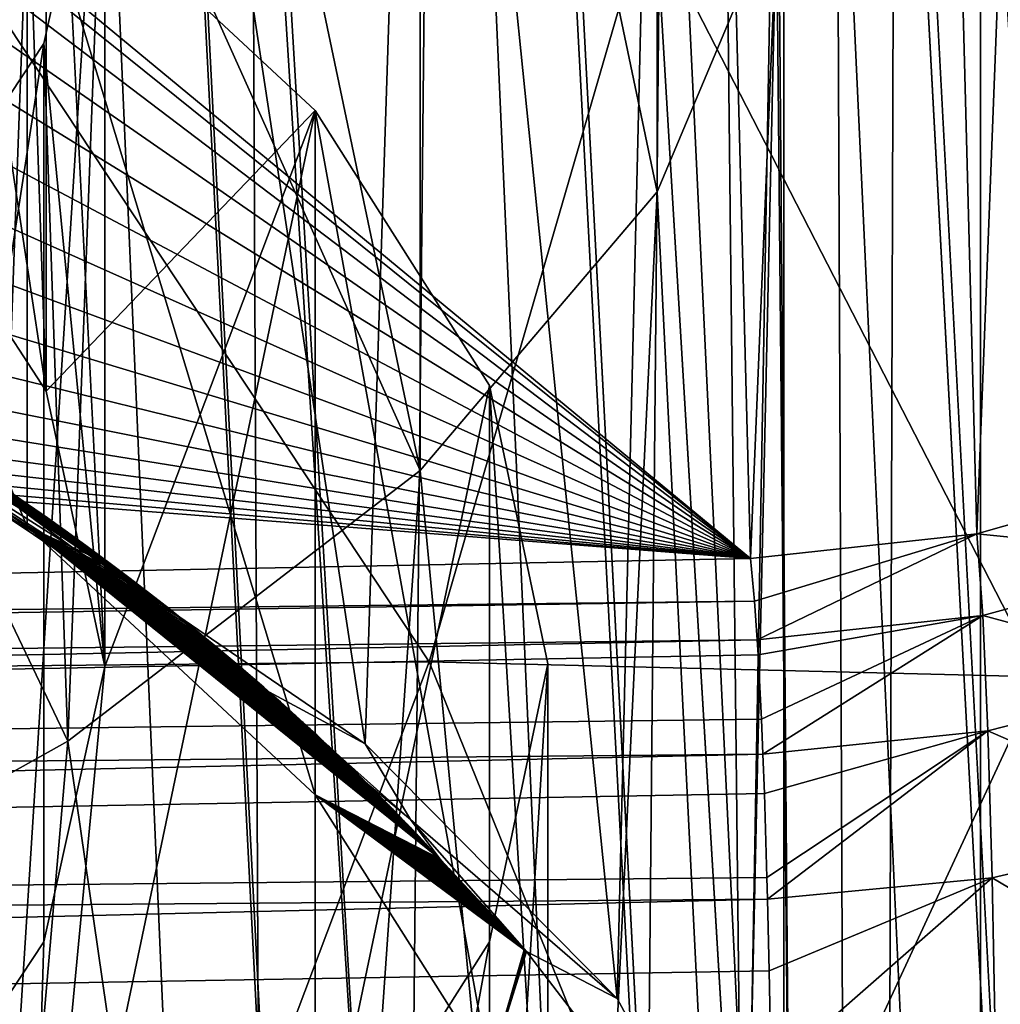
# Model space of a CAD drawing. Header units: metres. Extents: x -24 to 24, y -69 to 184.
# Tile 611 of 656: x 10.63 to 11.74, y 128.7 to 129.81. Entities that reach past the tile are written whole.
import ezdxf

# ---------------------------------------------------------------- set-up
doc = ezdxf.new("R2010")
doc.units = ezdxf.units.M
for name, color, linetype in [('1052', 7, 'CONTINUOUS'), ('1075', 7, 'CONTINUOUS'), ('1252', 7, 'CONTINUOUS'), ('1380', 7, 'CONTINUOUS'), ('1589', 7, 'CONTINUOUS'), ('1772', 7, 'CONTINUOUS'), ('1906', 7, 'CONTINUOUS'), ('2529', 7, 'CONTINUOUS'), ('2941', 7, 'CONTINUOUS'), ('367', 7, 'CONTINUOUS'), ('369', 7, 'CONTINUOUS'), ('373', 7, 'CONTINUOUS'), ('384', 7, 'CONTINUOUS'), ('3965', 2, 'CONTINUOUS'), ('3966', 2, 'CONTINUOUS'), ('3968', 7, 'CONTINUOUS'), ('420', 2, 'CONTINUOUS'), ('474', 7, 'CONTINUOUS'), ('483', 7, 'CONTINUOUS'), ('484', 7, 'CONTINUOUS'), ('518', 7, 'CONTINUOUS'), ('554', 2, 'CONTINUOUS'), ('563', 2, 'CONTINUOUS')]:
    doc.layers.add(name, color=color, linetype=linetype)

msp = doc.modelspace()

# ---------------------------------------------------------------- linework, layer by layer
at = {"layer": '1052'}
for points in [[(11.159182, 128.769408, 220.32289), (11.225, 129.083555, 221.495303), (11.159185, 127.996671, 220.529957)], [(11.159185, 127.996671, 220.529957), (11.225, 129.083555, 221.495303), (11.225, 128.310815, 221.702358)], [(10.962563, 128.459013, 219.164479), (11.159182, 128.769408, 220.32289), (10.962564, 127.686271, 219.37153)], [(10.962564, 127.686271, 219.37153), (11.159182, 128.769408, 220.32289), (11.159185, 127.996671, 220.529957)]]:
    msp.add_3dface(points, dxfattribs=at)
at = {"layer": '1075'}
for points in [[(10.187542, 130.303432, 226.047944), (10.637444, 130.011176, 224.957229), (10.45872, 129.698259, 223.789409)], [(10.45872, 129.698259, 223.789409), (10.637444, 130.011176, 224.957229), (10.658893, 129.391282, 222.643754)], [(10.637444, 130.011176, 224.957229), (10.962562, 129.708099, 223.826133), (10.658893, 129.391282, 222.643754)], [(10.962562, 129.708099, 223.826133), (10.637447, 128.155938, 218.033388), (10.724992, 129.080432, 221.483647)], [(10.962563, 128.459013, 219.164479), (10.637447, 128.155938, 218.033388), (10.962562, 129.708099, 223.826133)], [(10.658893, 129.391282, 222.643754), (10.962562, 129.708099, 223.826133), (10.724992, 129.080432, 221.483647)], [(11.159182, 129.397704, 222.667721), (10.962563, 128.459013, 219.164479), (10.962562, 129.708099, 223.826133)], [(11.159182, 128.769408, 220.32289), (10.962563, 128.459013, 219.164479), (11.159182, 129.397704, 222.667721)], [(11.225, 129.083555, 221.495303), (11.159182, 128.769408, 220.32289), (11.159182, 129.397704, 222.667721)], [(10.724992, 129.080432, 221.483647), (10.637447, 128.155938, 218.033388), (10.656213, 128.769679, 220.323899)], [(10.656213, 128.769679, 220.323899), (10.637447, 128.155938, 218.033388), (10.453459, 128.462887, 219.178937)]]:
    msp.add_3dface(points, dxfattribs=at)
at = {"layer": '1252'}
for points in [[(10.905921, 129.054192, 224.925846), (10.481152, 129.339028, 226.058406), (10.612749, 129.270851, 226.030766)], [(11.018737, 128.993192, 224.927673), (10.905921, 129.054192, 224.925846), (10.612749, 129.270851, 226.030766)], [(11.069926, 128.907557, 224.344591), (10.905921, 129.054192, 224.925846), (11.018737, 128.993192, 224.927673)], [(11.303205, 128.705733, 223.789657), (11.069926, 128.907557, 224.344591), (11.018737, 128.993192, 224.927673)], [(11.20099, 128.758769, 223.755613), (11.069926, 128.907557, 224.344591), (11.303205, 128.705733, 223.789657)]]:
    msp.add_3dface(points, dxfattribs=at)
at = {"layer": '1380'}
for points in [[(10.658893, 130.405504, 222.371994), (10.658893, 129.391282, 222.643754), (10.724992, 129.080432, 221.483647)], [(10.724993, 130.094687, 221.212009), (10.658893, 130.405504, 222.371994), (10.724992, 129.080432, 221.483647)], [(10.65622, 129.783915, 220.052191), (10.724993, 130.094687, 221.212009), (10.724992, 129.080432, 221.483647)], [(10.453443, 129.477089, 218.907103), (10.65622, 129.783915, 220.052191), (10.453459, 128.462887, 219.178937)], [(10.65622, 129.783915, 220.052191), (10.656213, 128.769679, 220.323899), (10.453459, 128.462887, 219.178937)], [(10.65622, 129.783915, 220.052191), (10.724992, 129.080432, 221.483647), (10.656213, 128.769679, 220.323899)]]:
    msp.add_3dface(points, dxfattribs=at)
at = {"layer": '1589'}
for points in [[(10.63908, 129.263025, 225.51823), (10.187557, 129.530682, 226.254965), (10.616814, 129.278381, 225.574259)], [(10.660278, 129.24817, 225.464072), (10.187557, 129.530682, 226.254965), (10.63908, 129.263025, 225.51823)], [(10.680488, 129.233787, 225.41167), (10.187557, 129.530682, 226.254965), (10.660278, 129.24817, 225.464072)], [(10.699714, 129.219895, 225.361101), (10.187557, 129.530682, 226.254965), (10.680488, 129.233787, 225.41167)], [(10.718067, 129.206438, 225.312148), (10.187557, 129.530682, 226.254965), (10.699714, 129.219895, 225.361101)], [(10.735576, 129.193414, 225.264808), (10.187557, 129.530682, 226.254965), (10.718067, 129.206438, 225.312148)], [(10.637447, 129.238433, 225.164276), (10.187557, 129.530682, 226.254965), (10.735576, 129.193414, 225.264808)], [(10.752272, 129.180819, 225.219067), (10.637447, 129.238433, 225.164276), (10.735576, 129.193414, 225.264808)], [(10.768244, 129.168606, 225.174743), (10.637447, 129.238433, 225.164276), (10.752272, 129.180819, 225.219067)], [(10.783492, 129.156789, 225.131897), (10.637447, 129.238433, 225.164276), (10.768244, 129.168606, 225.174743)], [(10.798068, 129.145348, 225.090442), (10.637447, 129.238433, 225.164276), (10.783492, 129.156789, 225.131897)], [(10.800297, 129.143586, 225.084059), (10.637447, 129.238433, 225.164276), (10.798068, 129.145348, 225.090442)], [(10.812032, 129.134248, 225.050254), (10.637447, 129.238433, 225.164276), (10.800297, 129.143586, 225.084059)], [(10.825378, 129.123507, 225.011402), (10.637447, 129.238433, 225.164276), (10.812032, 129.134248, 225.050254)], [(10.838164, 129.113095, 224.973766), (10.637447, 129.238433, 225.164276), (10.825378, 129.123507, 225.011402)], [(10.850424, 129.102993, 224.937283), (10.637447, 129.238433, 225.164276), (10.838164, 129.113095, 224.973766)], [(10.86216, 129.093214, 224.901993), (10.637447, 129.238433, 225.164276), (10.850424, 129.102993, 224.937283)], [(10.873425, 129.083722, 224.867769), (10.637447, 129.238433, 225.164276), (10.86216, 129.093214, 224.901993)], [(10.884231, 129.074518, 224.834613), (10.637447, 129.238433, 225.164276), (10.873425, 129.083722, 224.867769)], [(10.894595, 129.065599, 224.802509), (10.637447, 129.238433, 225.164276), (10.884231, 129.074518, 224.834613)], [(10.904559, 129.056937, 224.771353), (10.637447, 129.238433, 225.164276), (10.894595, 129.065599, 224.802509)], [(10.914122, 129.04854, 224.741179), (10.637447, 129.238433, 225.164276), (10.904559, 129.056937, 224.771353)], [(10.92331, 129.040394, 224.711934), (10.637447, 129.238433, 225.164276), (10.914122, 129.04854, 224.741179)], [(10.932153, 129.03248, 224.683544), (10.637447, 129.238433, 225.164276), (10.92331, 129.040394, 224.711934)], [(10.940648, 129.024808, 224.656049), (10.637447, 129.238433, 225.164276), (10.932153, 129.03248, 224.683544)], [(10.948824, 129.017358, 224.629374), (10.637447, 129.238433, 225.164276), (10.940648, 129.024808, 224.656049)], [(10.956697, 129.010122, 224.603484), (10.637447, 129.238433, 225.164276), (10.948824, 129.017358, 224.629374)], [(10.96427, 129.003103, 224.578399), (10.637447, 129.238433, 225.164276), (10.956697, 129.010122, 224.603484)], [(10.971571, 128.996283, 224.554041), (10.637447, 129.238433, 225.164276), (10.96427, 129.003103, 224.578399)], [(10.978603, 128.98966, 224.530413), (10.637447, 129.238433, 225.164276), (10.971571, 128.996283, 224.554041)], [(10.985377, 128.983232, 224.507501), (10.637447, 129.238433, 225.164276), (10.978603, 128.98966, 224.530413)], [(10.991914, 128.976981, 224.485242), (10.637447, 129.238433, 225.164276), (10.985377, 128.983232, 224.507501)], [(10.998215, 128.970913, 224.463657), (10.637447, 129.238433, 225.164276), (10.991914, 128.976981, 224.485242)], [(11.004292, 128.965019, 224.442709), (10.637447, 129.238433, 225.164276), (10.998215, 128.970913, 224.463657)], [(11.010163, 128.959287, 224.422355), (10.637447, 129.238433, 225.164276), (11.004292, 128.965019, 224.442709)], [(11.015825, 128.953722, 224.402617), (10.637447, 129.238433, 225.164276), (11.010163, 128.959287, 224.422355)], [(11.021294, 128.948312, 224.383447), (10.637447, 129.238433, 225.164276), (11.015825, 128.953722, 224.402617)], [(11.02658, 128.943051, 224.364824), (10.637447, 129.238433, 225.164276), (11.021294, 128.948312, 224.383447)], [(11.031683, 128.937941, 224.346759), (10.637447, 129.238433, 225.164276), (11.02658, 128.943051, 224.364824)], [(11.036619, 128.932971, 224.329201), (10.637447, 129.238433, 225.164276), (11.031683, 128.937941, 224.346759)], [(11.041389, 128.928139, 224.312153), (10.637447, 129.238433, 225.164276), (11.036619, 128.932971, 224.329201)], [(11.046001, 128.923443, 224.295605), (10.637447, 129.238433, 225.164276), (11.041389, 128.928139, 224.312153)], [(11.050466, 128.918873, 224.279515), (10.637447, 129.238433, 225.164276), (11.046001, 128.923443, 224.295605)], [(11.054783, 128.914432, 224.263898), (10.637447, 129.238433, 225.164276), (11.050466, 128.918873, 224.279515)], [(11.05896, 128.910113, 224.248728), (10.637447, 129.238433, 225.164276), (11.054783, 128.914432, 224.263898)], [(11.063008, 128.905908, 224.233976), (10.637447, 129.238433, 225.164276), (11.05896, 128.910113, 224.248728)], [(11.066924, 128.901823, 224.219659), (10.637447, 129.238433, 225.164276), (11.063008, 128.905908, 224.233976)], [(11.070718, 128.897847, 224.205743), (10.637447, 129.238433, 225.164276), (11.066924, 128.901823, 224.219659)], [(11.074395, 128.893977, 224.192214), (10.637447, 129.238433, 225.164276), (11.070718, 128.897847, 224.205743)], [(11.077956, 128.890215, 224.179079), (10.637447, 129.238433, 225.164276), (11.074395, 128.893977, 224.192214)], [(11.081409, 128.886551, 224.166305), (10.637447, 129.238433, 225.164276), (11.077956, 128.890215, 224.179079)], [(11.084757, 128.882987, 224.153893), (10.637447, 129.238433, 225.164276), (11.081409, 128.886551, 224.166305)], [(11.088001, 128.879521, 224.141837), (10.637447, 129.238433, 225.164276), (11.084757, 128.882987, 224.153893)], [(11.09115, 128.876144, 224.130107), (10.637447, 129.238433, 225.164276), (11.088001, 128.879521, 224.141837)], [(11.094203, 128.87286, 224.118715), (10.637447, 129.238433, 225.164276), (11.09115, 128.876144, 224.130107)], [(11.097165, 128.869664, 224.107644), (10.637447, 129.238433, 225.164276), (11.094203, 128.87286, 224.118715)], [(11.100041, 128.866551, 224.096875), (10.637447, 129.238433, 225.164276), (11.097165, 128.869664, 224.107644)], [(11.103084, 128.863249, 224.085466), (10.637447, 129.238433, 225.164276), (11.100041, 128.866551, 224.096875)], [(10.962564, 128.935358, 224.033187), (10.637447, 129.238433, 225.164276), (11.103084, 128.863249, 224.085466)], [(11.105538, 128.860577, 224.076252), (10.962564, 128.935358, 224.033187), (11.103084, 128.863249, 224.085466)], [(11.108168, 128.857708, 224.066369), (10.962564, 128.935358, 224.033187), (11.105538, 128.860577, 224.076252)], [(11.110719, 128.854918, 224.056771), (10.962564, 128.935358, 224.033187), (11.108168, 128.857708, 224.066369)], [(11.113198, 128.8522, 224.047437), (10.962564, 128.935358, 224.033187), (11.110719, 128.854918, 224.056771)], [(11.115605, 128.849556, 224.038368), (10.962564, 128.935358, 224.033187), (11.113198, 128.8522, 224.047437)], [(11.117942, 128.846983, 224.029559), (10.962564, 128.935358, 224.033187), (11.115605, 128.849556, 224.038368)], [(11.120214, 128.844477, 224.020991), (10.962564, 128.935358, 224.033187), (11.117942, 128.846983, 224.029559)], [(11.12242, 128.842039, 224.012672), (10.962564, 128.935358, 224.033187), (11.120214, 128.844477, 224.020991)], [(11.124563, 128.839667, 224.004588), (10.962564, 128.935358, 224.033187), (11.12242, 128.842039, 224.012672)], [(11.126648, 128.837356, 223.996726), (10.962564, 128.935358, 224.033187), (11.124563, 128.839667, 224.004588)], [(11.128672, 128.835109, 223.989094), (10.962564, 128.935358, 224.033187), (11.126648, 128.837356, 223.996726)], [(11.130641, 128.832921, 223.981676), (10.962564, 128.935358, 224.033187), (11.128672, 128.835109, 223.989094)], [(11.132555, 128.83079, 223.974465), (10.962564, 128.935358, 224.033187), (11.130641, 128.832921, 223.981676)], [(11.134415, 128.828718, 223.967465), (10.962564, 128.935358, 224.033187), (11.132555, 128.83079, 223.974465)], [(11.136225, 128.8267, 223.960658), (10.962564, 128.935358, 224.033187), (11.134415, 128.828718, 223.967465)], [(11.137985, 128.824736, 223.954047), (10.962564, 128.935358, 224.033187), (11.136225, 128.8267, 223.960658)], [(11.139696, 128.822825, 223.947626), (10.962564, 128.935358, 224.033187), (11.137985, 128.824736, 223.954047)], [(11.141361, 128.820964, 223.941382), (10.962564, 128.935358, 224.033187), (11.139696, 128.822825, 223.947626)], [(11.142981, 128.819153, 223.935321), (10.962564, 128.935358, 224.033187), (11.141361, 128.820964, 223.941382)], [(11.144557, 128.81739, 223.929433), (10.962564, 128.935358, 224.033187), (11.142981, 128.819153, 223.935321)], [(11.146091, 128.815673, 223.923708), (10.962564, 128.935358, 224.033187), (11.144557, 128.81739, 223.929433)], [(11.147583, 128.814003, 223.918152), (10.962564, 128.935358, 224.033187), (11.146091, 128.815673, 223.923708)], [(11.149036, 128.812377, 223.912753), (10.962564, 128.935358, 224.033187), (11.147583, 128.814003, 223.918152)], [(11.150451, 128.810793, 223.907506), (10.962564, 128.935358, 224.033187), (11.149036, 128.812377, 223.912753)], [(11.151827, 128.809253, 223.902414), (10.962564, 128.935358, 224.033187), (11.150451, 128.810793, 223.907506)], [(11.153169, 128.807752, 223.897464), (10.962564, 128.935358, 224.033187), (11.151827, 128.809253, 223.902414)], [(11.154474, 128.806292, 223.892657), (10.962564, 128.935358, 224.033187), (11.153169, 128.807752, 223.897464)], [(11.155745, 128.804871, 223.887991), (10.962564, 128.935358, 224.033187), (11.154474, 128.806292, 223.892657)], [(11.156984, 128.803486, 223.883454), (10.962564, 128.935358, 224.033187), (11.155745, 128.804871, 223.887991)], [(11.158191, 128.802139, 223.879051), (10.962564, 128.935358, 224.033187), (11.156984, 128.803486, 223.883454)], [(11.159366, 128.800827, 223.874775), (10.962564, 128.935358, 224.033187), (11.158191, 128.802139, 223.879051)], [(11.160512, 128.799549, 223.870619), (10.962564, 128.935358, 224.033187), (11.159366, 128.800827, 223.874775)], [(11.161627, 128.798306, 223.866587), (10.962564, 128.935358, 224.033187), (11.160512, 128.799549, 223.870619)], [(11.162715, 128.797095, 223.86267), (10.962564, 128.935358, 224.033187), (11.161627, 128.798306, 223.866587)], [(11.163776, 128.795916, 223.858865), (10.962564, 128.935358, 224.033187), (11.162715, 128.797095, 223.86267)], [(11.164809, 128.794769, 223.855173), (10.962564, 128.935358, 224.033187), (11.163776, 128.795916, 223.858865)], [(11.165817, 128.793651, 223.851585), (10.962564, 128.935358, 224.033187), (11.164809, 128.794769, 223.855173)], [(11.166799, 128.792562, 223.848103), (10.962564, 128.935358, 224.033187), (11.165817, 128.793651, 223.851585)], [(11.167757, 128.791503, 223.844723), (10.962564, 128.935358, 224.033187), (11.166799, 128.792562, 223.848103)], [(11.168692, 128.790471, 223.841438), (10.962564, 128.935358, 224.033187), (11.167757, 128.791503, 223.844723)], [(11.169603, 128.789466, 223.838252), (10.962564, 128.935358, 224.033187), (11.168692, 128.790471, 223.841438)], [(11.170492, 128.788487, 223.835159), (10.962564, 128.935358, 224.033187), (11.169603, 128.789466, 223.838252)], [(11.17136, 128.787534, 223.832154), (10.962564, 128.935358, 224.033187), (11.170492, 128.788487, 223.835159)], [(11.172207, 128.786606, 223.829239), (10.962564, 128.935358, 224.033187), (11.17136, 128.787534, 223.832154)], [(11.173033, 128.785702, 223.826409), (10.962564, 128.935358, 224.033187), (11.172207, 128.786606, 223.829239)], [(11.17384, 128.784822, 223.823661), (10.962564, 128.935358, 224.033187), (11.173033, 128.785702, 223.826409)], [(11.174627, 128.783964, 223.820996), (10.962564, 128.935358, 224.033187), (11.17384, 128.784822, 223.823661)], [(11.175395, 128.783129, 223.818408), (10.962564, 128.935358, 224.033187), (11.174627, 128.783964, 223.820996)], [(11.176146, 128.782315, 223.815897), (10.962564, 128.935358, 224.033187), (11.175395, 128.783129, 223.818408)], [(11.176879, 128.781523, 223.813461), (10.962564, 128.935358, 224.033187), (11.176146, 128.782315, 223.815897)], [(11.177595, 128.78075, 223.811095), (10.962564, 128.935358, 224.033187), (11.176879, 128.781523, 223.813461)], [(11.178294, 128.779998, 223.808802), (10.962564, 128.935358, 224.033187), (11.177595, 128.78075, 223.811095)], [(11.178978, 128.779266, 223.806576), (10.962564, 128.935358, 224.033187), (11.178294, 128.779998, 223.808802)], [(11.179646, 128.778551, 223.804415), (10.962564, 128.935358, 224.033187), (11.178978, 128.779266, 223.806576)], [(11.180298, 128.777856, 223.802321), (10.962564, 128.935358, 224.033187), (11.179646, 128.778551, 223.804415)], [(11.180936, 128.777178, 223.800289), (10.962564, 128.935358, 224.033187), (11.180298, 128.777856, 223.802321)], [(11.18156, 128.776517, 223.798317), (10.962564, 128.935358, 224.033187), (11.180936, 128.777178, 223.800289)], [(11.18217, 128.775874, 223.796407), (10.962564, 128.935358, 224.033187), (11.18156, 128.776517, 223.798317)], [(11.182767, 128.775246, 223.794552), (10.962564, 128.935358, 224.033187), (11.18217, 128.775874, 223.796407)], [(11.183351, 128.774635, 223.792755), (10.962564, 128.935358, 224.033187), (11.182767, 128.775246, 223.794552)], [(11.183922, 128.774039, 223.791013), (10.962564, 128.935358, 224.033187), (11.183351, 128.774635, 223.792755)], [(11.184482, 128.773457, 223.789322), (10.962564, 128.935358, 224.033187), (11.183922, 128.774039, 223.791013)], [(11.185029, 128.772891, 223.787685), (10.962564, 128.935358, 224.033187), (11.184482, 128.773457, 223.789322)], [(11.185565, 128.772339, 223.786098), (10.962564, 128.935358, 224.033187), (11.185029, 128.772891, 223.787685)], [(11.18609, 128.7718, 223.784559), (10.962564, 128.935358, 224.033187), (11.185565, 128.772339, 223.786098)], [(11.186604, 128.771275, 223.783069), (10.962564, 128.935358, 224.033187), (11.18609, 128.7718, 223.784559)], [(11.187108, 128.770763, 223.781624), (10.962564, 128.935358, 224.033187), (11.186604, 128.771275, 223.783069)], [(11.187602, 128.770263, 223.780225), (10.962564, 128.935358, 224.033187), (11.187108, 128.770763, 223.781624)], [(11.188562, 128.7693, 223.777559), (10.962564, 128.935358, 224.033187), (11.187602, 128.770263, 223.780225)], [(11.189486, 128.768383, 223.77506), (10.962564, 128.935358, 224.033187), (11.188562, 128.7693, 223.777559)], [(11.190377, 128.767509, 223.772721), (10.962564, 128.935358, 224.033187), (11.189486, 128.768383, 223.77506)], [(11.191238, 128.766676, 223.770532), (10.962564, 128.935358, 224.033187), (11.190377, 128.767509, 223.772721)], [(11.192071, 128.765881, 223.768488), (10.962564, 128.935358, 224.033187), (11.191238, 128.766676, 223.770532)], [(11.19288, 128.765121, 223.76658), (10.962564, 128.935358, 224.033187), (11.192071, 128.765881, 223.768488)], [(11.193669, 128.764393, 223.764808), (10.962564, 128.935358, 224.033187), (11.19288, 128.765121, 223.76658)], [(11.194441, 128.763695, 223.76317), (10.962564, 128.935358, 224.033187), (11.193669, 128.764393, 223.764808)], [(11.195196, 128.763028, 223.761662), (10.962564, 128.935358, 224.033187), (11.194441, 128.763695, 223.76317)], [(11.195933, 128.762387, 223.760255), (10.962564, 128.935358, 224.033187), (11.195196, 128.763028, 223.761662)], [(11.196664, 128.761766, 223.75896), (10.962564, 128.935358, 224.033187), (11.195933, 128.762387, 223.760255)], [(11.198207, 128.760553, 223.75685), (10.962564, 128.935358, 224.033187), (11.196664, 128.761766, 223.75896)], [(11.159185, 128.624959, 222.87476), (10.962564, 128.935358, 224.033187), (11.198207, 128.760553, 223.75685)], [(11.199515, 128.759648, 223.755839), (11.159185, 128.624959, 222.87476), (11.198207, 128.760553, 223.75685)], [(11.20099, 128.758769, 223.755613), (11.159185, 128.624959, 222.87476), (11.199515, 128.759648, 223.755839)], [(11.159185, 128.624959, 222.87476), (11.20099, 128.758769, 223.755613), (11.450695, 128.432773, 222.770959)], [(11.20099, 128.758769, 223.755613), (11.303205, 128.705733, 223.789657), (11.450695, 128.432773, 222.770959)]]:
    msp.add_3dface(points, dxfattribs=at)
at = {"layer": '1772'}
msp.add_3dface([(10.693833, 128.593141, 226.005809), (10.448362, 128.733096, 226.563033), (10.504784, 128.580388, 226.203948)], dxfattribs=at)
at = {"layer": '1906'}
for points in [[(10.187542, 130.303432, 226.047944), (10.187557, 129.530682, 226.254965), (10.637447, 129.238433, 225.164276)], [(10.637444, 130.011176, 224.957229), (10.187542, 130.303432, 226.047944), (10.637447, 129.238433, 225.164276)], [(10.637444, 130.011176, 224.957229), (10.637447, 129.238433, 225.164276), (10.962564, 128.935358, 224.033187)], [(10.962562, 129.708099, 223.826133), (10.637444, 130.011176, 224.957229), (10.962564, 128.935358, 224.033187)], [(10.962562, 129.708099, 223.826133), (10.962564, 128.935358, 224.033187), (11.159185, 128.624959, 222.87476)], [(11.159182, 129.397704, 222.667721), (10.962562, 129.708099, 223.826133), (11.159185, 128.624959, 222.87476)], [(11.225, 128.310815, 221.702358), (11.225, 129.083555, 221.495303), (11.159182, 129.397704, 222.667721)], [(11.225, 128.310815, 221.702358), (11.159182, 129.397704, 222.667721), (11.159185, 128.624959, 222.87476)]]:
    msp.add_3dface(points, dxfattribs=at)
at = {"layer": '2529'}
for points in [[(10.800297, 129.143586, 225.084059), (10.354013, 129.443459, 226.178935), (10.355567, 129.425905, 226.207519)], [(10.800297, 129.143586, 225.084059), (10.390016, 129.422389, 226.101538), (10.354013, 129.443459, 226.178935)], [(10.31317, 129.434487, 226.355098), (10.773983, 129.153177, 225.235228), (10.355567, 129.425905, 226.207519)], [(10.31317, 129.434487, 226.355098), (10.481152, 129.339028, 226.058406), (10.773983, 129.153177, 225.235228)], [(10.773983, 129.153177, 225.235228), (10.800297, 129.143586, 225.084059), (10.355567, 129.425905, 226.207519)], [(10.800297, 129.143586, 225.084059), (10.423968, 129.402113, 226.027119), (10.390016, 129.422389, 226.101538)], [(10.800297, 129.143586, 225.084059), (10.456132, 129.382521, 225.955262), (10.423968, 129.402113, 226.027119)], [(10.800297, 129.143586, 225.084059), (10.486586, 129.363611, 225.885956), (10.456132, 129.382521, 225.955262)], [(10.800297, 129.143586, 225.084059), (10.515401, 129.345382, 225.819198), (10.486586, 129.363611, 225.885956)], [(10.481152, 129.339028, 226.058406), (10.905921, 129.054192, 224.925846), (10.773983, 129.153177, 225.235228)], [(10.800297, 129.143586, 225.084059), (10.542778, 129.327744, 225.754646), (10.515401, 129.345382, 225.819198)], [(10.800297, 129.143586, 225.084059), (10.568728, 129.310727, 225.692417), (10.542778, 129.327744, 225.754646)], [(10.800297, 129.143586, 225.084059), (10.593361, 129.294293, 225.632365), (10.568728, 129.310727, 225.692417)], [(10.800297, 129.143586, 225.084059), (10.616814, 129.278381, 225.574259), (10.593361, 129.294293, 225.632365)], [(10.800297, 129.143586, 225.084059), (10.63908, 129.263025, 225.51823), (10.616814, 129.278381, 225.574259)], [(10.800297, 129.143586, 225.084059), (10.660278, 129.24817, 225.464072), (10.63908, 129.263025, 225.51823)], [(10.800297, 129.143586, 225.084059), (10.680488, 129.233787, 225.41167), (10.660278, 129.24817, 225.464072)], [(10.800297, 129.143586, 225.084059), (10.699714, 129.219895, 225.361101), (10.680488, 129.233787, 225.41167)], [(10.800297, 129.143586, 225.084059), (10.718067, 129.206438, 225.312148), (10.699714, 129.219895, 225.361101)], [(10.800297, 129.143586, 225.084059), (10.735576, 129.193414, 225.264808), (10.718067, 129.206438, 225.312148)], [(10.800297, 129.143586, 225.084059), (10.752272, 129.180819, 225.219067), (10.735576, 129.193414, 225.264808)], [(10.800297, 129.143586, 225.084059), (10.768244, 129.168606, 225.174743), (10.752272, 129.180819, 225.219067)], [(10.798068, 129.145348, 225.090442), (10.783492, 129.156789, 225.131897), (10.768244, 129.168606, 225.174743)], [(10.800297, 129.143586, 225.084059), (10.798068, 129.145348, 225.090442), (10.768244, 129.168606, 225.174743)], [(11.103084, 128.863249, 224.085466), (10.800297, 129.143586, 225.084059), (10.773983, 129.153177, 225.235228)], [(11.069926, 128.907557, 224.344591), (11.103084, 128.863249, 224.085466), (10.773983, 129.153177, 225.235228)], [(10.905921, 129.054192, 224.925846), (11.069926, 128.907557, 224.344591), (10.773983, 129.153177, 225.235228)], [(11.103084, 128.863249, 224.085466), (10.812032, 129.134248, 225.050254), (10.800297, 129.143586, 225.084059)], [(11.103084, 128.863249, 224.085466), (10.825378, 129.123507, 225.011402), (10.812032, 129.134248, 225.050254)], [(11.103084, 128.863249, 224.085466), (10.838164, 129.113095, 224.973766), (10.825378, 129.123507, 225.011402)], [(11.103084, 128.863249, 224.085466), (10.850424, 129.102993, 224.937283), (10.838164, 129.113095, 224.973766)], [(11.103084, 128.863249, 224.085466), (10.86216, 129.093214, 224.901993), (10.850424, 129.102993, 224.937283)], [(11.103084, 128.863249, 224.085466), (10.873425, 129.083722, 224.867769), (10.86216, 129.093214, 224.901993)], [(11.103084, 128.863249, 224.085466), (10.884231, 129.074518, 224.834613), (10.873425, 129.083722, 224.867769)], [(11.103084, 128.863249, 224.085466), (10.894595, 129.065599, 224.802509), (10.884231, 129.074518, 224.834613)], [(11.103084, 128.863249, 224.085466), (10.904559, 129.056937, 224.771353), (10.894595, 129.065599, 224.802509)], [(11.103084, 128.863249, 224.085466), (10.914122, 129.04854, 224.741179), (10.904559, 129.056937, 224.771353)], [(11.103084, 128.863249, 224.085466), (10.92331, 129.040394, 224.711934), (10.914122, 129.04854, 224.741179)], [(11.103084, 128.863249, 224.085466), (10.932153, 129.03248, 224.683544), (10.92331, 129.040394, 224.711934)], [(11.103084, 128.863249, 224.085466), (10.940648, 129.024808, 224.656049), (10.932153, 129.03248, 224.683544)], [(11.103084, 128.863249, 224.085466), (10.948824, 129.017358, 224.629374), (10.940648, 129.024808, 224.656049)], [(11.103084, 128.863249, 224.085466), (10.956697, 129.010122, 224.603484), (10.948824, 129.017358, 224.629374)], [(11.103084, 128.863249, 224.085466), (10.96427, 129.003103, 224.578399), (10.956697, 129.010122, 224.603484)], [(11.103084, 128.863249, 224.085466), (10.971571, 128.996283, 224.554041), (10.96427, 129.003103, 224.578399)], [(11.103084, 128.863249, 224.085466), (10.978603, 128.98966, 224.530413), (10.971571, 128.996283, 224.554041)], [(11.103084, 128.863249, 224.085466), (10.985377, 128.983232, 224.507501), (10.978603, 128.98966, 224.530413)], [(11.103084, 128.863249, 224.085466), (10.991914, 128.976981, 224.485242), (10.985377, 128.983232, 224.507501)], [(11.103084, 128.863249, 224.085466), (10.998215, 128.970913, 224.463657), (10.991914, 128.976981, 224.485242)], [(11.103084, 128.863249, 224.085466), (11.004292, 128.965019, 224.442709), (10.998215, 128.970913, 224.463657)], [(11.103084, 128.863249, 224.085466), (11.010163, 128.959287, 224.422355), (11.004292, 128.965019, 224.442709)], [(11.103084, 128.863249, 224.085466), (11.015825, 128.953722, 224.402617), (11.010163, 128.959287, 224.422355)], [(11.103084, 128.863249, 224.085466), (11.021294, 128.948312, 224.383447), (11.015825, 128.953722, 224.402617)], [(11.103084, 128.863249, 224.085466), (11.02658, 128.943051, 224.364824), (11.021294, 128.948312, 224.383447)], [(11.103084, 128.863249, 224.085466), (11.031683, 128.937941, 224.346759), (11.02658, 128.943051, 224.364824)], [(11.103084, 128.863249, 224.085466), (11.036619, 128.932971, 224.329201), (11.031683, 128.937941, 224.346759)], [(11.103084, 128.863249, 224.085466), (11.041389, 128.928139, 224.312153), (11.036619, 128.932971, 224.329201)], [(11.103084, 128.863249, 224.085466), (11.046001, 128.923443, 224.295605), (11.041389, 128.928139, 224.312153)], [(11.103084, 128.863249, 224.085466), (11.050466, 128.918873, 224.279515), (11.046001, 128.923443, 224.295605)], [(11.103084, 128.863249, 224.085466), (11.054783, 128.914432, 224.263898), (11.050466, 128.918873, 224.279515)], [(11.103084, 128.863249, 224.085466), (11.05896, 128.910113, 224.248728), (11.054783, 128.914432, 224.263898)], [(11.103084, 128.863249, 224.085466), (11.063008, 128.905908, 224.233976), (11.05896, 128.910113, 224.248728)], [(11.103084, 128.863249, 224.085466), (11.066924, 128.901823, 224.219659), (11.063008, 128.905908, 224.233976)], [(11.069926, 128.907557, 224.344591), (11.20099, 128.758769, 223.755613), (11.103084, 128.863249, 224.085466)], [(11.103084, 128.863249, 224.085466), (11.070718, 128.897847, 224.205743), (11.066924, 128.901823, 224.219659)], [(11.103084, 128.863249, 224.085466), (11.074395, 128.893977, 224.192214), (11.070718, 128.897847, 224.205743)], [(11.103084, 128.863249, 224.085466), (11.077956, 128.890215, 224.179079), (11.074395, 128.893977, 224.192214)], [(11.103084, 128.863249, 224.085466), (11.081409, 128.886551, 224.166305), (11.077956, 128.890215, 224.179079)], [(11.103084, 128.863249, 224.085466), (11.084757, 128.882987, 224.153893), (11.081409, 128.886551, 224.166305)], [(11.103084, 128.863249, 224.085466), (11.088001, 128.879521, 224.141837), (11.084757, 128.882987, 224.153893)], [(11.09115, 128.876144, 224.130107), (11.088001, 128.879521, 224.141837), (11.094203, 128.87286, 224.118715)], [(11.103084, 128.863249, 224.085466), (11.100041, 128.866551, 224.096875), (11.088001, 128.879521, 224.141837)], [(11.100041, 128.866551, 224.096875), (11.097165, 128.869664, 224.107644), (11.088001, 128.879521, 224.141837)], [(11.097165, 128.869664, 224.107644), (11.094203, 128.87286, 224.118715), (11.088001, 128.879521, 224.141837)], [(11.20099, 128.758769, 223.755613), (11.105538, 128.860577, 224.076252), (11.103084, 128.863249, 224.085466)], [(11.20099, 128.758769, 223.755613), (11.108168, 128.857708, 224.066369), (11.105538, 128.860577, 224.076252)], [(11.20099, 128.758769, 223.755613), (11.110719, 128.854918, 224.056771), (11.108168, 128.857708, 224.066369)], [(11.20099, 128.758769, 223.755613), (11.113198, 128.8522, 224.047437), (11.110719, 128.854918, 224.056771)], [(11.20099, 128.758769, 223.755613), (11.115605, 128.849556, 224.038368), (11.113198, 128.8522, 224.047437)], [(11.20099, 128.758769, 223.755613), (11.117942, 128.846983, 224.029559), (11.115605, 128.849556, 224.038368)], [(11.20099, 128.758769, 223.755613), (11.120214, 128.844477, 224.020991), (11.117942, 128.846983, 224.029559)], [(11.20099, 128.758769, 223.755613), (11.12242, 128.842039, 224.012672), (11.120214, 128.844477, 224.020991)], [(11.20099, 128.758769, 223.755613), (11.124563, 128.839667, 224.004588), (11.12242, 128.842039, 224.012672)], [(11.20099, 128.758769, 223.755613), (11.126648, 128.837356, 223.996726), (11.124563, 128.839667, 224.004588)], [(11.20099, 128.758769, 223.755613), (11.128672, 128.835109, 223.989094), (11.126648, 128.837356, 223.996726)], [(11.20099, 128.758769, 223.755613), (11.130641, 128.832921, 223.981676), (11.128672, 128.835109, 223.989094)], [(11.20099, 128.758769, 223.755613), (11.132555, 128.83079, 223.974465), (11.130641, 128.832921, 223.981676)], [(11.20099, 128.758769, 223.755613), (11.134415, 128.828718, 223.967465), (11.132555, 128.83079, 223.974465)], [(11.20099, 128.758769, 223.755613), (11.136225, 128.8267, 223.960658), (11.134415, 128.828718, 223.967465)], [(11.139696, 128.822825, 223.947626), (11.137985, 128.824736, 223.954047), (11.136225, 128.8267, 223.960658)], [(11.141361, 128.820964, 223.941382), (11.139696, 128.822825, 223.947626), (11.136225, 128.8267, 223.960658)], [(11.142981, 128.819153, 223.935321), (11.141361, 128.820964, 223.941382), (11.136225, 128.8267, 223.960658)], [(11.144557, 128.81739, 223.929433), (11.142981, 128.819153, 223.935321), (11.136225, 128.8267, 223.960658)], [(11.146091, 128.815673, 223.923708), (11.144557, 128.81739, 223.929433), (11.136225, 128.8267, 223.960658)], [(11.147583, 128.814003, 223.918152), (11.146091, 128.815673, 223.923708), (11.136225, 128.8267, 223.960658)], [(11.149036, 128.812377, 223.912753), (11.147583, 128.814003, 223.918152), (11.136225, 128.8267, 223.960658)], [(11.150451, 128.810793, 223.907506), (11.149036, 128.812377, 223.912753), (11.136225, 128.8267, 223.960658)], [(11.151827, 128.809253, 223.902414), (11.150451, 128.810793, 223.907506), (11.136225, 128.8267, 223.960658)], [(11.153169, 128.807752, 223.897464), (11.151827, 128.809253, 223.902414), (11.136225, 128.8267, 223.960658)], [(11.154474, 128.806292, 223.892657), (11.153169, 128.807752, 223.897464), (11.136225, 128.8267, 223.960658)], [(11.155745, 128.804871, 223.887991), (11.154474, 128.806292, 223.892657), (11.136225, 128.8267, 223.960658)], [(11.156984, 128.803486, 223.883454), (11.155745, 128.804871, 223.887991), (11.136225, 128.8267, 223.960658)], [(11.158191, 128.802139, 223.879051), (11.156984, 128.803486, 223.883454), (11.136225, 128.8267, 223.960658)], [(11.159366, 128.800827, 223.874775), (11.158191, 128.802139, 223.879051), (11.136225, 128.8267, 223.960658)], [(11.160512, 128.799549, 223.870619), (11.159366, 128.800827, 223.874775), (11.136225, 128.8267, 223.960658)], [(11.161627, 128.798306, 223.866587), (11.160512, 128.799549, 223.870619), (11.136225, 128.8267, 223.960658)], [(11.162715, 128.797095, 223.86267), (11.161627, 128.798306, 223.866587), (11.136225, 128.8267, 223.960658)], [(11.163776, 128.795916, 223.858865), (11.162715, 128.797095, 223.86267), (11.136225, 128.8267, 223.960658)], [(11.164809, 128.794769, 223.855173), (11.163776, 128.795916, 223.858865), (11.136225, 128.8267, 223.960658)], [(11.165817, 128.793651, 223.851585), (11.164809, 128.794769, 223.855173), (11.136225, 128.8267, 223.960658)], [(11.166799, 128.792562, 223.848103), (11.165817, 128.793651, 223.851585), (11.136225, 128.8267, 223.960658)], [(11.167757, 128.791503, 223.844723), (11.166799, 128.792562, 223.848103), (11.136225, 128.8267, 223.960658)], [(11.168692, 128.790471, 223.841438), (11.167757, 128.791503, 223.844723), (11.136225, 128.8267, 223.960658)], [(11.169603, 128.789466, 223.838252), (11.168692, 128.790471, 223.841438), (11.136225, 128.8267, 223.960658)], [(11.170492, 128.788487, 223.835159), (11.169603, 128.789466, 223.838252), (11.136225, 128.8267, 223.960658)], [(11.17136, 128.787534, 223.832154), (11.170492, 128.788487, 223.835159), (11.136225, 128.8267, 223.960658)], [(11.172207, 128.786606, 223.829239), (11.17136, 128.787534, 223.832154), (11.136225, 128.8267, 223.960658)], [(11.173033, 128.785702, 223.826409), (11.172207, 128.786606, 223.829239), (11.136225, 128.8267, 223.960658)], [(11.17384, 128.784822, 223.823661), (11.173033, 128.785702, 223.826409), (11.136225, 128.8267, 223.960658)], [(11.174627, 128.783964, 223.820996), (11.17384, 128.784822, 223.823661), (11.136225, 128.8267, 223.960658)], [(11.175395, 128.783129, 223.818408), (11.174627, 128.783964, 223.820996), (11.136225, 128.8267, 223.960658)], [(11.176146, 128.782315, 223.815897), (11.175395, 128.783129, 223.818408), (11.136225, 128.8267, 223.960658)], [(11.176879, 128.781523, 223.813461), (11.176146, 128.782315, 223.815897), (11.136225, 128.8267, 223.960658)], [(11.177595, 128.78075, 223.811095), (11.176879, 128.781523, 223.813461), (11.136225, 128.8267, 223.960658)], [(11.178294, 128.779998, 223.808802), (11.177595, 128.78075, 223.811095), (11.136225, 128.8267, 223.960658)], [(11.178978, 128.779266, 223.806576), (11.178294, 128.779998, 223.808802), (11.136225, 128.8267, 223.960658)], [(11.179646, 128.778551, 223.804415), (11.178978, 128.779266, 223.806576), (11.136225, 128.8267, 223.960658)], [(11.180298, 128.777856, 223.802321), (11.179646, 128.778551, 223.804415), (11.136225, 128.8267, 223.960658)], [(11.180936, 128.777178, 223.800289), (11.180298, 128.777856, 223.802321), (11.136225, 128.8267, 223.960658)], [(11.18156, 128.776517, 223.798317), (11.180936, 128.777178, 223.800289), (11.136225, 128.8267, 223.960658)], [(11.18217, 128.775874, 223.796407), (11.18156, 128.776517, 223.798317), (11.136225, 128.8267, 223.960658)], [(11.182767, 128.775246, 223.794552), (11.18217, 128.775874, 223.796407), (11.136225, 128.8267, 223.960658)], [(11.183351, 128.774635, 223.792755), (11.182767, 128.775246, 223.794552), (11.136225, 128.8267, 223.960658)], [(11.183922, 128.774039, 223.791013), (11.183351, 128.774635, 223.792755), (11.136225, 128.8267, 223.960658)], [(11.184482, 128.773457, 223.789322), (11.183922, 128.774039, 223.791013), (11.136225, 128.8267, 223.960658)], [(11.185029, 128.772891, 223.787685), (11.184482, 128.773457, 223.789322), (11.136225, 128.8267, 223.960658)], [(11.185565, 128.772339, 223.786098), (11.185029, 128.772891, 223.787685), (11.136225, 128.8267, 223.960658)], [(11.18609, 128.7718, 223.784559), (11.185565, 128.772339, 223.786098), (11.136225, 128.8267, 223.960658)], [(11.186604, 128.771275, 223.783069), (11.18609, 128.7718, 223.784559), (11.136225, 128.8267, 223.960658)], [(11.187108, 128.770763, 223.781624), (11.186604, 128.771275, 223.783069), (11.136225, 128.8267, 223.960658)], [(11.187602, 128.770263, 223.780225), (11.187108, 128.770763, 223.781624), (11.136225, 128.8267, 223.960658)], [(11.188562, 128.7693, 223.777559), (11.187602, 128.770263, 223.780225), (11.136225, 128.8267, 223.960658)], [(11.189486, 128.768383, 223.77506), (11.188562, 128.7693, 223.777559), (11.136225, 128.8267, 223.960658)], [(11.190377, 128.767509, 223.772721), (11.189486, 128.768383, 223.77506), (11.136225, 128.8267, 223.960658)], [(11.191238, 128.766676, 223.770532), (11.190377, 128.767509, 223.772721), (11.136225, 128.8267, 223.960658)], [(11.192071, 128.765881, 223.768488), (11.191238, 128.766676, 223.770532), (11.136225, 128.8267, 223.960658)], [(11.19288, 128.765121, 223.76658), (11.192071, 128.765881, 223.768488), (11.136225, 128.8267, 223.960658)], [(11.193669, 128.764393, 223.764808), (11.19288, 128.765121, 223.76658), (11.136225, 128.8267, 223.960658)], [(11.194441, 128.763695, 223.76317), (11.193669, 128.764393, 223.764808), (11.136225, 128.8267, 223.960658)], [(11.195196, 128.763028, 223.761662), (11.194441, 128.763695, 223.76317), (11.136225, 128.8267, 223.960658)], [(11.195933, 128.762387, 223.760255), (11.195196, 128.763028, 223.761662), (11.136225, 128.8267, 223.960658)], [(11.196664, 128.761766, 223.75896), (11.195933, 128.762387, 223.760255), (11.136225, 128.8267, 223.960658)], [(11.198207, 128.760553, 223.75685), (11.196664, 128.761766, 223.75896), (11.136225, 128.8267, 223.960658)], [(11.199515, 128.759648, 223.755839), (11.198207, 128.760553, 223.75685), (11.136225, 128.8267, 223.960658)], [(11.20099, 128.758769, 223.755613), (11.199515, 128.759648, 223.755839), (11.136225, 128.8267, 223.960658)]]:
    msp.add_3dface(points, dxfattribs=at)
at = {"layer": '2941'}
for points in [[(10.458747, 130.712451, 223.517536), (10.45872, 129.698259, 223.789409), (10.658893, 129.391282, 222.643754)], [(10.658893, 130.405504, 222.371994), (10.458747, 130.712451, 223.517536), (10.658893, 129.391282, 222.643754)]]:
    msp.add_3dface(points, dxfattribs=at)
at = {"layer": '367'}
for points in [[(11.491315, 145.2, -21.354442), (9.530857, -68.3, -22.298548), (9.530857, 145.2, -22.298548)], [(11.491315, -68.3, -21.354442), (9.530857, -68.3, -22.298548), (11.491315, 145.2, -21.354442)], [(13.359252, 145.2, -20.238401), (11.491315, -68.3, -21.354442), (11.491315, 145.2, -21.354442)], [(13.359252, -68.3, -20.238401), (11.491315, -68.3, -21.354442), (13.359252, 145.2, -20.238401)]]:
    msp.add_3dface(points, dxfattribs=at)
at = {"layer": '369'}
for points in [[(11.491315, 145.2, 21.354442), (9.530857, 145.2, 22.298548), (10.061175, 125.258644, 22.064344)], [(11.571204, 125.225233, 21.311258), (11.491315, 145.2, 21.354442), (10.061175, 125.258644, 22.064344)], [(12.995224, 125.167593, 20.474048), (11.491315, 145.2, 21.354442), (11.571204, 125.225233, 21.311258)], [(13.359252, 145.2, 20.238401), (11.491315, 145.2, 21.354442), (12.995224, 125.167593, 20.474048)]]:
    msp.add_3dface(points, dxfattribs=at)
at = {"layer": '373'}
for points in [[(10.816656, 146.152671, 239.053607), (10.328971, 116.926983, 31.027914), (10.368044, 146.194153, 239.28046)], [(10.953245, 116.870117, 30.718777), (10.328971, 116.926983, 31.027914), (10.816656, 146.152671, 239.053607)], [(11.251552, 146.107678, 238.80244), (10.953245, 116.870117, 30.718777), (10.816656, 146.152671, 239.053607)], [(11.569724, 116.809969, 30.390597), (10.953245, 116.870117, 30.718777), (11.251552, 146.107678, 238.80244)], [(11.671211, 146.059376, 238.527891), (11.569724, 116.809969, 30.390597), (11.251552, 146.107678, 238.80244)], [(12.0745, 146.007928, 238.230653), (11.569724, 116.809969, 30.390597), (11.671211, 146.059376, 238.527891)], [(12.178652, 116.746529, 30.043133), (11.569724, 116.809969, 30.390597), (12.0745, 146.007928, 238.230653)]]:
    msp.add_3dface(points, dxfattribs=at)
at = {"layer": '384'}
for points in [[(11.336917, 129.931953, 240.839861), (10.536837, 129.923984, 241.278859), (11.09126, 129.08585, 240.473176)], [(11.779839, 129.068563, 239.994305), (11.336917, 129.931953, 240.839861), (11.09126, 129.08585, 240.473176)], [(12.085721, 129.912908, 240.317141), (11.336917, 129.931953, 240.839861), (11.779839, 129.068563, 239.994305)], [(11.09126, 129.08585, 240.473176), (10.536837, 129.923984, 241.278859), (10.355501, 129.078357, 240.875452)], [(11.09126, 129.08585, 240.473176), (10.355501, 129.078357, 240.875452), (10.794534, 128.298294, 240.023286)], [(11.415685, 128.282912, 239.593247), (11.09126, 129.08585, 240.473176), (10.794534, 128.298294, 240.023286)], [(11.779839, 129.068563, 239.994305), (11.09126, 129.08585, 240.473176), (11.415685, 128.282912, 239.593247)], [(10.794534, 128.298294, 240.023286), (10.355501, 129.078357, 240.875452), (10.130782, 128.291384, 240.384657)], [(11.985734, 128.24466, 239.099643), (11.779839, 129.068563, 239.994305), (11.415685, 128.282912, 239.593247)]]:
    msp.add_3dface(points, dxfattribs=at)
at = {"layer": '3965'}
msp.add_3dface([(10.453824, 128.388519, 226.643046), (10.448362, 128.733096, 226.563033), (10.693833, 128.593141, 226.005809)], dxfattribs=at)
at = {"layer": '3966'}
for points in [[(10.160352, 131.491974, 226.426757), (10.683207, 131.19948, 225.335152), (10.612749, 129.270851, 226.030766)], [(10.683207, 131.19948, 225.335152), (11.018737, 128.993192, 224.927673), (10.612749, 129.270851, 226.030766)], [(10.683207, 131.19948, 225.335152), (11.080838, 130.894042, 224.195241), (11.018737, 128.993192, 224.927673)], [(11.080838, 130.894042, 224.195241), (11.303205, 128.705733, 223.789657), (11.018737, 128.993192, 224.927673)], [(11.080838, 130.894042, 224.195241), (11.348517, 130.579287, 223.020562), (11.303205, 128.705733, 223.789657)], [(11.303205, 128.705733, 223.789657), (11.348517, 130.579287, 223.020562), (11.450695, 128.432773, 222.770959)], [(11.348517, 130.579287, 223.020562), (11.483135, 130.258911, 221.824902), (11.450695, 128.432773, 222.770959)], [(11.483135, 130.258911, 221.824902), (11.5, 128.157453, 221.743451), (11.450695, 128.432773, 222.770959)], [(11.483135, 130.258911, 221.824902), (11.483135, 129.936644, 220.622184), (11.5, 128.157453, 221.743451)], [(11.483135, 129.936644, 220.622184), (11.348517, 129.616268, 219.426524), (11.437002, 127.846333, 220.582334)], [(11.483135, 129.936644, 220.622184), (11.437002, 127.846333, 220.582334), (11.5, 128.157453, 221.743451)], [(11.348517, 129.616268, 219.426524), (11.080838, 129.301513, 218.251845), (11.248697, 127.538621, 219.433938)], [(11.348517, 129.616268, 219.426524), (11.248697, 127.538621, 219.433938), (11.437002, 127.846333, 220.582334)], [(11.080838, 129.301513, 218.251845), (10.683207, 128.996075, 217.111934), (10.93715, 127.237689, 218.310845)], [(11.080838, 129.301513, 218.251845), (10.93715, 127.237689, 218.310845), (11.248697, 127.538621, 219.433938)], [(10.683207, 128.996075, 217.111934), (10.160352, 128.70358, 216.020329), (10.505773, 126.946835, 217.225361)], [(10.683207, 128.996075, 217.111934), (10.505773, 126.946835, 217.225361), (10.93715, 127.237689, 218.310845)]]:
    msp.add_3dface(points, dxfattribs=at)
at = {"layer": '3968'}
for points in [[(11.355526, 132.970811, 223.038043), (11.453786, 129.202222, 208.963535), (7.249161, 132.678671, 222.363223)], [(11.453786, 129.202222, 208.963535), (7.405601, 132.459743, 221.530342), (7.249161, 132.678671, 222.363223)], [(11.453786, 129.202222, 208.963535), (7.460642, 132.234956, 220.685858), (7.405601, 132.459743, 221.530342)], [(11.453786, 129.202222, 208.963535), (7.41356, 132.007662, 219.84235), (7.460642, 132.234956, 220.685858)], [(11.453786, 129.202222, 208.963535), (7.264957, 131.78064, 219.010125), (7.41356, 132.007662, 219.84235)], [(11.453786, 129.202222, 208.963535), (7.016877, 131.557129, 218.201071), (7.264957, 131.78064, 219.010125)], [(11.453786, 129.202222, 208.963535), (6.672685, 131.340125, 217.426024), (7.016877, 131.557129, 218.201071)], [(11.453786, 129.202222, 208.963535), (6.237137, 131.132634, 216.695723), (6.672685, 131.340125, 217.426024)], [(11.453786, 129.202222, 208.963535), (5.715845, 130.937366, 216.019717), (6.237137, 131.132634, 216.695723)], [(11.453786, 129.202222, 208.963535), (5.116116, 130.757077, 215.407545), (5.715845, 130.937366, 216.019717)], [(11.453786, 129.202222, 208.963535), (4.448521, 130.594744, 214.869256), (5.116116, 130.757077, 215.407545)], [(11.453786, 129.202222, 208.963535), (3.708261, 130.449854, 214.403414), (4.448521, 130.594744, 214.869256)], [(11.453786, 129.202222, 208.963535), (2.955178, 130.332545, 214.041803), (3.708261, 130.449854, 214.403414)], [(11.453786, 129.202222, 208.963535), (2.232799, 130.244057, 213.784648), (2.955178, 130.332545, 214.041803)], [(11.453786, 129.202222, 208.963535), (1.477006, 130.173805, 213.598931), (2.232799, 130.244057, 213.784648)], [(11.453786, 129.202222, 208.963535), (0.71223, 130.124155, 213.491011), (1.477006, 130.173805, 213.598931)], [(11.453786, 129.202222, 208.963535), (0.000044, 130.096388, 213.459446), (0.71223, 130.124155, 213.491011)], [(0.000044, 130.096388, 213.459446), (11.453786, 129.202222, 208.963535), (5.726893, 129.089936, 209.123895)]]:
    msp.add_3dface(points, dxfattribs=at)
at = {"layer": '420'}
for points in [[(11.080838, 129.301513, 218.251845), (10.683207, 131.19948, 225.335152), (10.724993, 130.094687, 221.212009)], [(11.080838, 130.894042, 224.195241), (10.683207, 131.19948, 225.335152), (11.080838, 129.301513, 218.251845)], [(11.348517, 129.616268, 219.426524), (11.080838, 130.894042, 224.195241), (11.080838, 129.301513, 218.251845)], [(11.348517, 130.579287, 223.020562), (11.080838, 130.894042, 224.195241), (11.348517, 129.616268, 219.426524)], [(11.483135, 129.936644, 220.622184), (11.348517, 130.579287, 223.020562), (11.348517, 129.616268, 219.426524)], [(10.65622, 129.783915, 220.052191), (10.683207, 128.996075, 217.111934), (10.724993, 130.094687, 221.212009)], [(10.683207, 128.996075, 217.111934), (11.080838, 129.301513, 218.251845), (10.724993, 130.094687, 221.212009)], [(10.453443, 129.477089, 218.907103), (10.683207, 128.996075, 217.111934), (10.65622, 129.783915, 220.052191)], [(10.160352, 128.70358, 216.020329), (10.683207, 128.996075, 217.111934), (10.453443, 129.477089, 218.907103)]]:
    msp.add_3dface(points, dxfattribs=at)
at = {"layer": '474'}
for points in [[(11.453786, 129.202222, 208.963535), (11.45821, 129.154066, 208.808727), (5.726893, 129.089936, 209.123895)], [(5.726893, 129.089936, 209.123895), (11.45821, 129.154066, 208.808727), (0, 128.97765, 209.284256)], [(11.45821, 129.154066, 208.808727), (11.461272, 129.110579, 208.697269), (0, 128.97765, 209.284256)], [(0, 128.97765, 209.284256), (11.461272, 129.110579, 208.697269), (0, 128.874446, 208.991923)], [(11.461272, 129.110579, 208.697269), (11.462313, 129.093536, 208.658328), (0, 128.874446, 208.991923)], [(11.462313, 129.093536, 208.658328), (11.466054, 129.021049, 208.513377), (0, 128.874446, 208.991923)], [(11.466054, 129.021049, 208.513377), (11.467746, 128.981393, 208.444765), (0, 128.874446, 208.991923)], [(0, 128.874446, 208.991923), (11.467746, 128.981393, 208.444765), (0, 128.727448, 208.719284)], [(11.467746, 128.981393, 208.444765), (11.469416, 128.937092, 208.374823), (0, 128.727448, 208.719284)], [(11.469416, 128.937092, 208.374823), (11.472376, 128.842208, 208.24355), (0, 128.727448, 208.719284)], [(11.472376, 128.842208, 208.24355), (11.473025, 128.81783, 208.213167), (0, 128.727448, 208.719284)], [(0, 128.727448, 208.719284), (11.473025, 128.81783, 208.213167), (0, 128.539972, 208.472475)], [(11.473025, 128.81783, 208.213167), (11.474916, 128.737009, 208.120406), (0, 128.539972, 208.472475)], [(11.474916, 128.737009, 208.120406), (11.477004, 128.62313, 208.007064), (0, 128.539972, 208.472475)]]:
    msp.add_3dface(points, dxfattribs=at)
at = {"layer": '483'}
for points in [[(11.857311, 133.068735, 223.015326), (11.708993, 129.230367, 208.95778), (11.610734, 132.998956, 223.032288)], [(11.95557, 129.300146, 208.940818), (11.708993, 129.230367, 208.95778), (11.857311, 133.068735, 223.015326)], [(11.453786, 129.202222, 208.963535), (11.355526, 132.970811, 223.038043), (11.610734, 132.998956, 223.032288)], [(11.708993, 129.230367, 208.95778), (11.453786, 129.202222, 208.963535), (11.610734, 132.998956, 223.032288)]]:
    msp.add_3dface(points, dxfattribs=at)
at = {"layer": '484'}
for points in [[(11.708993, 129.230367, 208.95778), (11.95557, 129.300146, 208.940818), (11.961601, 129.205156, 208.660509)], [(11.45821, 129.154066, 208.808727), (11.453786, 129.202222, 208.963535), (11.708993, 129.230367, 208.95778)], [(11.461272, 129.110579, 208.697269), (11.45821, 129.154066, 208.808727), (11.708993, 129.230367, 208.95778)], [(11.461272, 129.110579, 208.697269), (11.708993, 129.230367, 208.95778), (11.715783, 129.138145, 208.687318)], [(11.708993, 129.230367, 208.95778), (11.961601, 129.205156, 208.660509), (11.715783, 129.138145, 208.687318)], [(11.961601, 129.205156, 208.660509), (11.966875, 129.070347, 208.394401), (11.715783, 129.138145, 208.687318)], [(11.462313, 129.093536, 208.658328), (11.461272, 129.110579, 208.697269), (11.715783, 129.138145, 208.687318)], [(11.466054, 129.021049, 208.513377), (11.462313, 129.093536, 208.658328), (11.715783, 129.138145, 208.687318)], [(11.467746, 128.981393, 208.444765), (11.466054, 129.021049, 208.513377), (11.715783, 129.138145, 208.687318)], [(11.721681, 129.007621, 208.430661), (11.467746, 128.981393, 208.444765), (11.715783, 129.138145, 208.687318)], [(11.966875, 129.070347, 208.394401), (11.721681, 129.007621, 208.430661), (11.715783, 129.138145, 208.687318)], [(11.966875, 129.070347, 208.394401), (11.971229, 128.898981, 208.150177), (11.721681, 129.007621, 208.430661)], [(11.469416, 128.937092, 208.374823), (11.467746, 128.981393, 208.444765), (11.721681, 129.007621, 208.430661)], [(11.472376, 128.842208, 208.24355), (11.469416, 128.937092, 208.374823), (11.721681, 129.007621, 208.430661)], [(11.473025, 128.81783, 208.213167), (11.472376, 128.842208, 208.24355), (11.721681, 129.007621, 208.430661)], [(11.726513, 128.841962, 208.195173), (11.473025, 128.81783, 208.213167), (11.721681, 129.007621, 208.430661)], [(11.971229, 128.898981, 208.150177), (11.726513, 128.841962, 208.195173), (11.721681, 129.007621, 208.430661)], [(11.971229, 128.898981, 208.150177), (11.974585, 128.694491, 207.932784), (11.726513, 128.841962, 208.195173)], [(11.474916, 128.737009, 208.120406), (11.473025, 128.81783, 208.213167), (11.726513, 128.841962, 208.195173)], [(11.477004, 128.62313, 208.007064), (11.474916, 128.737009, 208.120406), (11.726513, 128.841962, 208.195173)], [(11.730187, 128.644475, 207.985574), (11.477004, 128.62313, 208.007064), (11.726513, 128.841962, 208.195173)], [(11.974585, 128.694491, 207.932784), (11.730187, 128.644475, 207.985574), (11.726513, 128.841962, 208.195173)]]:
    msp.add_3dface(points, dxfattribs=at)
at = {"layer": '518'}
for points in [[(10.239107, 141.463244, 232.424357), (9.819463, 141.502479, 232.415906), (11.427022, 113.948206, 36.730513)], [(9.819463, 141.502479, 232.415906), (10.507792, 127.73302, 134.568001), (11.427022, 113.948206, 36.730513)], [(11.656089, 113.915529, 36.736711), (10.239107, 141.463244, 232.424357), (11.427022, 113.948206, 36.730513)], [(10.245353, 141.462211, 232.424546), (10.239107, 141.463244, 232.424357), (11.656089, 113.915529, 36.736711)], [(11.881914, 113.865459, 36.745335), (10.245353, 141.462211, 232.424546), (11.656089, 113.915529, 36.736711)], [(10.648996, 141.366142, 232.440882), (10.245353, 141.462211, 232.424546), (11.881914, 113.865459, 36.745335)], [(12.103151, 113.798293, 36.756332), (10.648996, 141.366142, 232.440882), (11.881914, 113.865459, 36.745335)], [(10.661476, 141.362219, 232.441522), (10.648996, 141.366142, 232.440882), (12.103151, 113.798293, 36.756332)], [(12.318484, 113.71443, 36.769638), (10.661476, 141.362219, 232.441522), (12.103151, 113.798293, 36.756332)], [(11.041038, 141.213089, 232.465156), (10.661476, 141.362219, 232.441522), (12.318484, 113.71443, 36.769638)], [(12.52663, 113.614371, 36.785174), (11.041038, 141.213089, 232.465156), (12.318484, 113.71443, 36.769638)], [(11.05892, 141.204552, 232.466482), (11.041038, 141.213089, 232.465156), (12.52663, 113.614371, 36.785174)], [(12.726351, 113.49871, 36.802846), (11.05892, 141.204552, 232.466482), (12.52663, 113.614371, 36.785174)], [(11.407491, 141.007108, 232.4967), (11.05892, 141.204552, 232.466482), (12.726351, 113.49871, 36.802846)], [(12.916457, 113.368136, 36.822551), (11.407491, 141.007108, 232.4967), (12.726351, 113.49871, 36.802846)], [(11.429586, 140.992423, 232.49892), (11.407491, 141.007108, 232.4967), (12.916457, 113.368136, 36.822551)], [(13.095817, 113.223427, 36.844169), (11.429586, 140.992423, 232.49892), (12.916457, 113.368136, 36.822551)], [(11.74112, 140.752265, 232.534889), (11.429586, 140.992423, 232.49892), (13.095817, 113.223427, 36.844169)]]:
    msp.add_3dface(points, dxfattribs=at)
at = {"layer": '554'}
for points in [[(11.71315, 117.5, -18.91731), (9.917678, 145.7, -19.917383), (9.917613, 117.5, -19.917416)], [(11.713116, 145.7, -18.917331), (9.917678, 145.7, -19.917383), (11.71315, 117.5, -18.91731)], [(13.408701, 117.5, -17.755823), (11.713116, 145.7, -18.917331), (11.71315, 117.5, -18.91731)], [(13.408621, 145.7, -17.755883), (11.713116, 145.7, -18.917331), (13.408701, 117.5, -17.755823)]]:
    msp.add_3dface(points, dxfattribs=at)
at = {"layer": '563'}
for points in [[(9.917613, 117.5, 19.917416), (11.713116, 145.7, 18.917331), (11.71315, 117.5, 18.91731)], [(9.917678, 145.7, 19.917383), (11.713116, 145.7, 18.917331), (9.917613, 117.5, 19.917416)], [(11.713116, 145.7, 18.917331), (13.408621, 145.7, 17.755883), (11.71315, 117.5, 18.91731)], [(11.71315, 117.5, 18.91731), (13.408621, 145.7, 17.755883), (13.408701, 117.5, 17.755823)]]:
    msp.add_3dface(points, dxfattribs=at)

doc.saveas('drawing.dxf')
